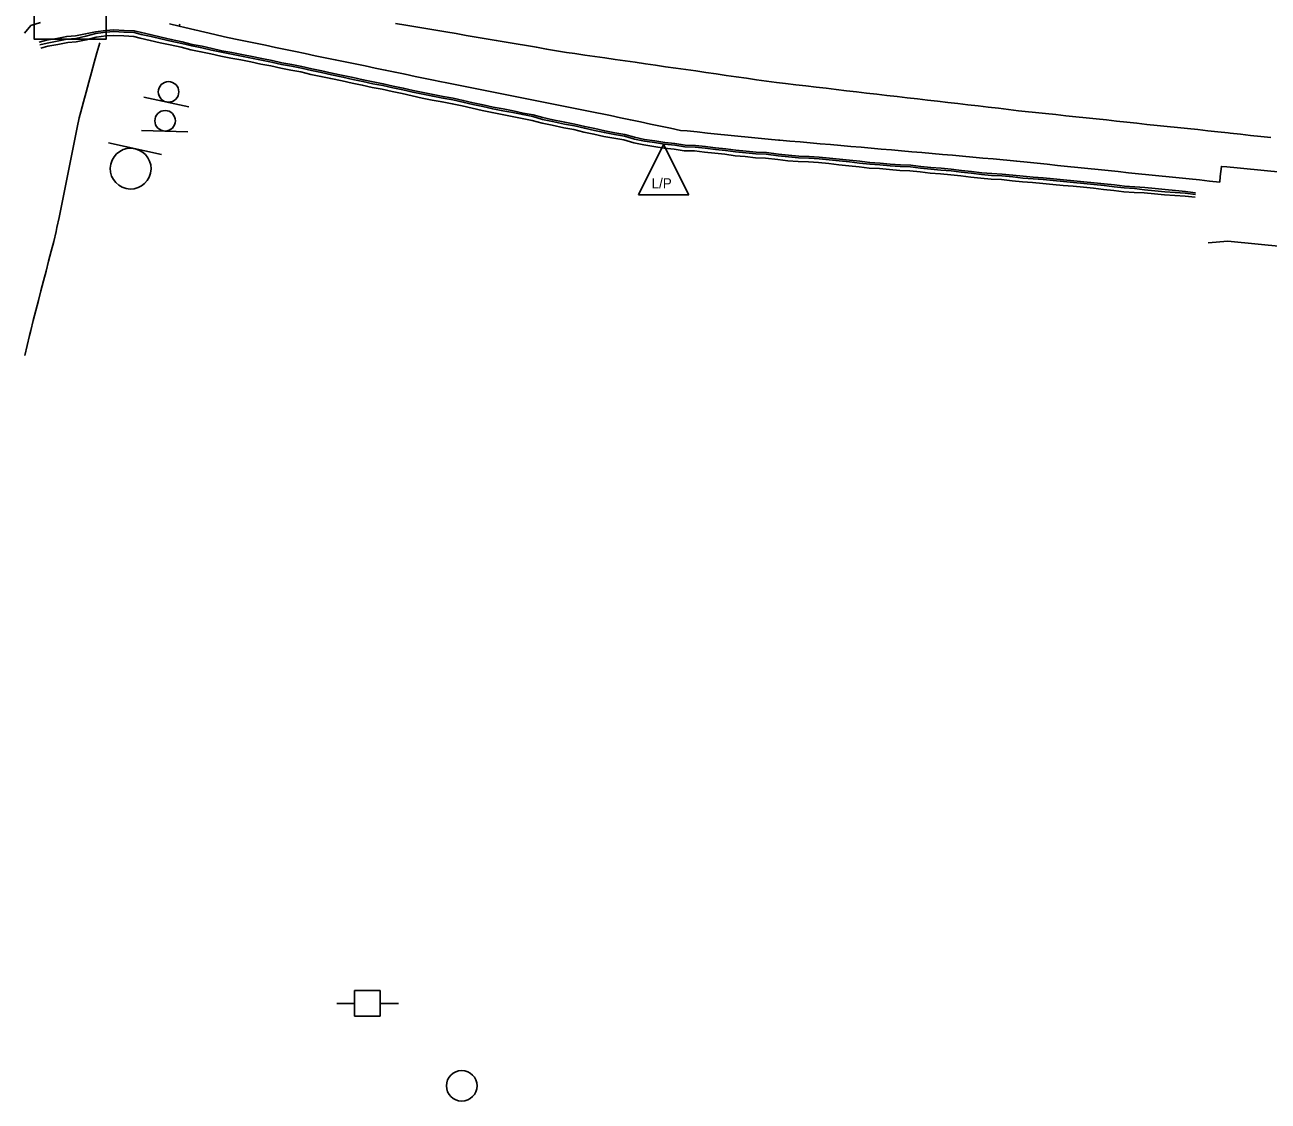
# Model space of a CAD drawing. Extents: x 1901471 to 1963503, y 756461 to 799997.
# Drawn here: x 1929875.9 to 1929997.8, y 773446.2 to 773551.6 of the extents above; entities that cross this region are included whole.
import ezdxf

# ---------------------------------------------------------------- set-up
doc = ezdxf.new("R2010")
doc.units = 0
for name, color, linetype in [('Default', 7, 'Continuous'), ('RD_EX_Bldg', 7, 'Continuous'), ('RD_EX_BldgApp', 7, 'Continuous'), ('RD_EX_Conc', 7, 'Continuous'), ('RD_EX_GuardRail', 7, 'Continuous'), ('RD_EX_Misc', 7, 'Continuous'), ('RD_EX_Road', 7, 'Continuous'), ('RD_EX_UT', 7, 'Continuous'), ('RD_HC_Survey', 7, 'Continuous')]:
    doc.layers.add(name, color=color, linetype=linetype)

# ---------------------------------------------------------------- blocks, each defined once
blk = doc.blocks.new('PP')
at = {"layer": 'RD_EX_UT'}
for p, q in [((2.49, 2.51), (-2.51, 2.51)), ((-2.51, 2.51), (-2.51, -2.49)), ((2.49, -2.49), (2.49, 2.51)), ((-5.94, -0.05), (-2.47, -0.05)), ((2.42, -0.05), (6.06, -0.05)), ((-2.51, -2.49), (2.49, -2.49))]:
    blk.add_line(p, q, dxfattribs=at)
blk = doc.blocks.new('POST')
at = {"layer": 'Default'}
for start, end in [(90, 270), (270, 90)]:
    blk.add_arc((0, 0), 0.127, start, end, dxfattribs=at)
blk = doc.blocks.new('LP')
at = {"layer": 'RD_EX_UT'}
for p, q in [((-5, -3.72), (0, 6.28)), ((0, 6.28), (5, -3.72)), ((-5, -3.72), (5, -3.72))]:
    blk.add_line(p, q, dxfattribs=at)
blk.add_text('L/P', height=2, dxfattribs=at).set_placement((-2.4, -2.44))
blk = doc.blocks.new('SIGN2')
at = {"layer": 'Default'}
blk.add_lwpolyline([(-0.127, 0.1692), (-0.127, -0.1692)], dxfattribs=at)
for start, end in [(0, 180), (180, 0)]:
    blk.add_arc((0, 0), 0.127, start, end, dxfattribs=at)
blk = doc.blocks.new('SIGN')
at = {"layer": 'RD_EX_BldgApp'}
blk.add_line((-4.52, -2.02), (4.48, -2.02), dxfattribs=at)
blk.add_circle((0, 0), 2, dxfattribs=at)

msp = doc.modelspace()

# ---------------------------------------------------------------- linework, layer by layer
at = {"layer": 'RD_EX_Conc'}
for points in [[(1929990.7, 773535.2), (1929989.71, 773535.32), (1929988.71, 773535.42), (1929987.72, 773535.53), (1929986.72, 773535.62), (1929985.73, 773535.72), (1929984.73, 773535.77), (1929983.73, 773535.84), (1929982.74, 773535.96), (1929981.74, 773536.06), (1929980.75, 773536.17), (1929979.75, 773536.27), (1929978.76, 773536.38), (1929977.76, 773536.46), (1929976.77, 773536.56), (1929975.77, 773536.65), (1929974.77, 773536.73), (1929973.78, 773536.81), (1929972.78, 773536.91), (1929971.73, 773537.02), (1929970.72, 773537.07), (1929969.73, 773537.15), (1929968.73, 773537.27), (1929967.74, 773537.39), (1929966.75, 773537.5), (1929965.75, 773537.59), (1929964.75, 773537.66), (1929963.76, 773537.78), (1929962.77, 773537.89), (1929961.76, 773537.92), (1929960.77, 773538.01), (1929959.77, 773538.1), (1929958.77, 773538.16), (1929957.78, 773538.28), (1929956.78, 773538.39), (1929955.79, 773538.48), (1929954.8, 773538.6), (1929953.8, 773538.69), (1929952.8, 773538.76), (1929951.8, 773538.79), (1929950.8, 773538.88), (1929949.81, 773538.99), (1929948.63, 773539.13), (1929947.62, 773539.17), (1929946.63, 773539.28), (1929945.63, 773539.36), (1929944.64, 773539.51), (1929943.64, 773539.6), (1929942.65, 773539.72), (1929941.66, 773539.82), (1929940.65, 773539.86), (1929939.66, 773540.01), (1929938.67, 773540.12), (1929937.68, 773540.27), (1929936.69, 773540.43), (1929935.71, 773540.63), (1929934.74, 773540.92), (1929933.75, 773541.07), (1929932.77, 773541.26), (1929931.79, 773541.48), (1929930.81, 773541.68), (1929929.83, 773541.92), (1929928.85, 773542.1), (1929927.7, 773542.35), (1929926.72, 773542.56), (1929926.72, 773542.56), (1929925.75, 773542.82), (1929924.77, 773543.01), (1929923.79, 773543.22), (1929922.81, 773543.41), (1929921.83, 773543.59), (1929920.85, 773543.8), (1929919.87, 773544.02), (1929918.9, 773544.25), (1929917.92, 773544.45), (1929916.93, 773544.63), (1929915.95, 773544.81), (1929914.97, 773545.02), (1929913.99, 773545.22), (1929913.02, 773545.45), (1929912.04, 773545.65), (1929911.06, 773545.88), (1929910.07, 773546.05), (1929909.1, 773546.27), (1929908.12, 773546.48), (1929907.14, 773546.69), (1929906.03, 773546.93), (1929905.05, 773547.13), (1929904.07, 773547.33), (1929903.1, 773547.56), (1929902.11, 773547.75), (1929901.13, 773547.94), (1929900.16, 773548.16), (1929899.17, 773548.35), (1929898.2, 773548.55), (1929897.21, 773548.74), (1929896.23, 773548.93), (1929895.25, 773549.12), (1929894.28, 773549.34), (1929893.3, 773549.55), (1929892.32, 773549.74), (1929891.35, 773549.99), (1929890.29, 773550.22), (1929889.31, 773550.43), (1929888.34, 773550.66), (1929887.36, 773550.89), (1929886.66, 773551.07), (1929885.66, 773551.11), (1929884.66, 773551.16), (1929883.86, 773551.11), (1929882.87, 773550.98), (1929881.88, 773550.76), (1929880.89, 773550.59), (1929880.04, 773550.51), (1929879.06, 773550.3), (1929878.07, 773550.14), (1929877.33, 773549.94)], [(1929990.68, 773535.03), (1929989.69, 773535.15), (1929988.69, 773535.23), (1929987.69, 773535.29), (1929986.7, 773535.38), (1929985.7, 773535.49), (1929984.71, 773535.61), (1929983.71, 773535.67), (1929982.72, 773535.79), (1929981.72, 773535.9), (1929980.73, 773536), (1929979.73, 773536.11), (1929978.74, 773536.21), (1929977.74, 773536.29), (1929976.75, 773536.4), (1929975.75, 773536.49), (1929974.76, 773536.56), (1929973.76, 773536.64), (1929972.77, 773536.75), (1929971.71, 773536.86), (1929970.7, 773536.9), (1929969.71, 773536.99), (1929968.71, 773537.1), (1929967.72, 773537.22), (1929966.73, 773537.33), (1929965.73, 773537.42), (1929964.73, 773537.5), (1929963.74, 773537.61), (1929962.75, 773537.73), (1929961.74, 773537.76), (1929960.75, 773537.85), (1929959.75, 773537.93), (1929958.75, 773538), (1929957.76, 773538.11), (1929956.77, 773538.23), (1929955.77, 773538.32), (1929954.78, 773538.43), (1929953.78, 773538.52), (1929952.78, 773538.59), (1929951.78, 773538.62), (1929950.78, 773538.71), (1929949.79, 773538.83), (1929948.6, 773538.97), (1929947.6, 773539), (1929946.61, 773539.12), (1929945.61, 773539.2), (1929944.62, 773539.34), (1929943.62, 773539.44), (1929942.63, 773539.55), (1929941.63, 773539.66), (1929940.63, 773539.69), (1929939.64, 773539.85), (1929938.64, 773539.95), (1929937.66, 773540.11), (1929936.67, 773540.26), (1929935.69, 773540.46), (1929934.72, 773540.75), (1929933.73, 773540.91), (1929932.75, 773541.1), (1929931.77, 773541.31), (1929930.79, 773541.51), (1929929.81, 773541.75), (1929928.83, 773541.93), (1929927.67, 773542.19), (1929926.69, 773542.39), (1929926.69, 773542.39), (1929925.72, 773542.66), (1929924.74, 773542.85), (1929923.76, 773543.05), (1929922.78, 773543.24), (1929921.8, 773543.42), (1929920.82, 773543.64), (1929919.84, 773543.86), (1929918.87, 773544.08), (1929917.89, 773544.29), (1929916.91, 773544.47), (1929915.92, 773544.65), (1929914.94, 773544.85), (1929913.96, 773545.05), (1929912.99, 773545.28), (1929912.01, 773545.49), (1929911.03, 773545.71), (1929910.05, 773545.88), (1929909.07, 773546.11), (1929908.09, 773546.31), (1929907.11, 773546.53), (1929906, 773546.76), (1929905.02, 773546.97), (1929904.04, 773547.17), (1929903.06, 773547.39), (1929902.08, 773547.59), (1929901.1, 773547.78), (1929900.12, 773547.99), (1929899.14, 773548.18), (1929898.16, 773548.38), (1929897.18, 773548.58), (1929896.2, 773548.77), (1929895.22, 773548.96), (1929894.24, 773549.17), (1929893.27, 773549.39), (1929892.29, 773549.58), (1929891.32, 773549.83), (1929890.25, 773550.06), (1929889.27, 773550.27), (1929888.3, 773550.5), (1929887.33, 773550.72), (1929886.65, 773550.9), (1929885.65, 773550.94), (1929884.65, 773550.99), (1929883.87, 773550.95), (1929882.88, 773550.81), (1929881.9, 773550.53), (1929880.92, 773550.32), (1929880.08, 773550.24), (1929879.1, 773550.04), (1929878.12, 773549.87), (1929877.4, 773549.68)], [(1929883.27, 773549.88), (1929883, 773548.91), (1929882.74, 773547.95), (1929882.48, 773546.98), (1929882.21, 773546.02), (1929881.95, 773545.05), (1929881.69, 773544.09), (1929881.43, 773543.13), (1929881.27, 773542.55), (1929881.07, 773541.58), (1929880.87, 773540.6), (1929880.67, 773539.62), (1929880.48, 773538.64), (1929880.28, 773537.66), (1929880.08, 773536.68), (1929879.88, 773535.7), (1929879.68, 773534.72), (1929879.48, 773533.74), (1929879.28, 773532.76), (1929879.08, 773531.78), (1929879.01, 773531.39), (1929878.76, 773530.43), (1929878.51, 773529.46), (1929878.26, 773528.49), (1929878.01, 773527.52), (1929877.76, 773526.55), (1929877.51, 773525.58), (1929877.26, 773524.62), (1929877.01, 773523.65), (1929876.76, 773522.68), (1929876.51, 773521.71), (1929876.38, 773521.19), (1929876.15, 773520.22), (1929875.93, 773519.24)], [(1929990.65, 773534.75), (1929989.66, 773534.87), (1929988.66, 773534.92), (1929987.66, 773534.99), (1929986.66, 773535.08), (1929985.67, 773535.18), (1929984.67, 773535.23), (1929983.67, 773535.3), (1929982.68, 773535.42), (1929981.68, 773535.52), (1929980.69, 773535.63), (1929979.7, 773535.73), (1929978.7, 773535.84), (1929977.7, 773535.92), (1929976.71, 773536.02), (1929975.71, 773536.11), (1929974.72, 773536.19), (1929973.72, 773536.27), (1929972.73, 773536.37), (1929971.66, 773536.48), (1929970.66, 773536.53), (1929969.66, 773536.62), (1929968.67, 773536.73), (1929967.68, 773536.85), (1929966.69, 773536.96), (1929965.69, 773537.05), (1929964.69, 773537.12), (1929963.7, 773537.24), (1929962.7, 773537.35), (1929961.7, 773537.38), (1929960.7, 773537.47), (1929959.71, 773537.56), (1929958.71, 773537.62), (1929957.72, 773537.74), (1929956.72, 773537.85), (1929955.73, 773537.94), (1929954.73, 773538.06), (1929953.74, 773538.15), (1929952.74, 773538.22), (1929951.73, 773538.25), (1929950.74, 773538.34), (1929949.75, 773538.45), (1929948.55, 773538.59), (1929947.55, 773538.63), (1929946.55, 773538.75), (1929945.55, 773538.83), (1929944.56, 773538.97), (1929943.57, 773539.06), (1929942.57, 773539.18), (1929941.58, 773539.29), (1929940.57, 773539.32), (1929939.59, 773539.47), (1929938.59, 773539.58), (1929937.6, 773539.73), (1929936.61, 773539.89), (1929935.63, 773540.09), (1929934.66, 773540.38), (1929933.68, 773540.53), (1929932.69, 773540.72), (1929931.71, 773540.94), (1929930.73, 773541.14), (1929929.76, 773541.38), (1929928.77, 773541.56), (1929927.61, 773541.82), (1929926.63, 773542.02), (1929926.63, 773542.02), (1929925.66, 773542.29), (1929924.68, 773542.48), (1929923.7, 773542.68), (1929922.72, 773542.87), (1929921.74, 773543.05), (1929920.76, 773543.27), (1929919.78, 773543.49), (1929918.81, 773543.71), (1929917.83, 773543.92), (1929916.84, 773544.1), (1929915.86, 773544.28), (1929914.88, 773544.48), (1929913.9, 773544.68), (1929912.92, 773544.91), (1929911.95, 773545.11), (1929910.97, 773545.34), (1929909.98, 773545.51), (1929909.01, 773545.74), (1929908.03, 773545.94), (1929907.05, 773546.16), (1929905.92, 773546.39), (1929904.95, 773546.6), (1929903.97, 773546.8), (1929902.99, 773547.03), (1929902.01, 773547.22), (1929901.03, 773547.41), (1929900.05, 773547.62), (1929899.07, 773547.81), (1929898.09, 773548.02), (1929897.11, 773548.21), (1929896.13, 773548.4), (1929895.15, 773548.59), (1929894.17, 773548.8), (1929893.19, 773549.02), (1929892.21, 773549.21), (1929891.24, 773549.46), (1929890.17, 773549.69), (1929889.19, 773549.9), (1929888.22, 773550.13), (1929887.24, 773550.36), (1929886.63, 773550.52), (1929885.63, 773550.57), (1929884.63, 773550.61), (1929883.91, 773550.57), (1929882.91, 773550.44), (1929881.93, 773550.19), (1929880.95, 773549.99), (1929880.14, 773549.91), (1929879.16, 773549.71), (1929878.17, 773549.55), (1929877.5, 773549.36)]]:
    msp.add_lwpolyline(points, dxfattribs=at)
at = {"layer": 'RD_EX_GuardRail'}
msp.add_lwpolyline([(1929991.92, 773530.29), (1929993.85, 773530.45), (1930031.9, 773526.68), (1930080.41, 773522.5), (1930119.91, 773519.04), (1930150.76, 773516.78), (1930175.72, 773515.27), (1930196.84, 773514.08), (1930214.09, 773513.75), (1930233.91, 773513.35), (1930255.53, 773513.17), (1930273.61, 773513.43), (1930293.85, 773513.97), (1930313.31, 773514.69), (1930331.8, 773515.65), (1930351.03, 773516.73), (1930366.68, 773517.69), (1930384.16, 773519.3), (1930405.13, 773521.27), (1930425.59, 773523.29), (1930444.52, 773525.2), (1930457.44, 773526.71)], dxfattribs=at)
at = {"layer": 'RD_EX_Road'}
for points in [[(1929877.48, 773551.88), (1929876.53, 773551.6), (1929875.89, 773550.83)], [(1929891.13, 773551.73), (1929891.07, 773551.52), (1929890.1, 773551.75)], [(1929998.75, 773537.25), (1929997.75, 773537.35), (1929996.76, 773537.44), (1929995.76, 773537.53), (1929994.77, 773537.63), (1929993.77, 773537.72), (1929993.23, 773537.77), (1929993.12, 773536.78), (1929993.07, 773536.24), (1929992.07, 773536.34), (1929991.08, 773536.45), (1929990.08, 773536.55), (1929989.09, 773536.65), (1929988.09, 773536.75), (1929987.1, 773536.86), (1929986.1, 773536.96), (1929985.11, 773537.06), (1929984.12, 773537.16), (1929983.12, 773537.27), (1929982.13, 773537.37), (1929981.13, 773537.47), (1929980.14, 773537.58), (1929979.14, 773537.68), (1929978.15, 773537.78), (1929977.15, 773537.88), (1929976.16, 773537.99), (1929975.16, 773538.09), (1929974.17, 773538.19), (1929973.17, 773538.29), (1929973.17, 773538.29), (1929972.18, 773538.4), (1929971.84, 773538.43), (1929970.85, 773538.52), (1929969.85, 773538.6), (1929968.85, 773538.69), (1929967.86, 773538.78), (1929966.86, 773538.87), (1929965.87, 773538.95), (1929964.87, 773539.04), (1929963.87, 773539.13), (1929962.88, 773539.21), (1929961.88, 773539.3), (1929960.89, 773539.39), (1929959.89, 773539.48), (1929958.89, 773539.56), (1929957.9, 773539.65), (1929956.9, 773539.74), (1929955.91, 773539.82), (1929954.91, 773539.91), (1929953.91, 773540), (1929952.92, 773540.09), (1929951.92, 773540.17), (1929950.93, 773540.26), (1929949.93, 773540.35), (1929949.81, 773540.36), (1929948.81, 773540.46), (1929947.82, 773540.55), (1929946.82, 773540.65), (1929945.83, 773540.75), (1929944.83, 773540.85), (1929943.84, 773540.95), (1929942.84, 773541.05), (1929941.85, 773541.15), (1929940.85, 773541.25), (1929940.19, 773541.31), (1929939.22, 773541.52), (1929938.24, 773541.73), (1929937.26, 773541.93), (1929936.28, 773542.14), (1929935.3, 773542.34), (1929934.32, 773542.55), (1929933.34, 773542.76), (1929932.37, 773542.96), (1929932.15, 773543.01), (1929931.17, 773543.2), (1929930.19, 773543.4), (1929929.21, 773543.59), (1929928.23, 773543.79), (1929927.25, 773543.98), (1929926.27, 773544.18), (1929925.29, 773544.38), (1929924.31, 773544.57), (1929923.33, 773544.77), (1929922.35, 773544.96), (1929921.37, 773545.16), (1929920.39, 773545.35), (1929919.41, 773545.55), (1929918.43, 773545.74), (1929917.45, 773545.94), (1929916.46, 773546.13), (1929916.15, 773546.2), (1929915.17, 773546.4), (1929914.19, 773546.6), (1929913.21, 773546.81), (1929913.21, 773546.81), (1929912.23, 773547.01), (1929911.26, 773547.21), (1929910.28, 773547.41), (1929909.3, 773547.62), (1929908.32, 773547.82), (1929907.34, 773548.02), (1929906.36, 773548.23), (1929905.38, 773548.43), (1929904.4, 773548.63), (1929903.42, 773548.83), (1929902.45, 773549.04), (1929901.47, 773549.24), (1929900.49, 773549.44), (1929899.51, 773549.65), (1929898.53, 773549.85), (1929897.55, 773550.05), (1929896.57, 773550.25), (1929895.51, 773550.47), (1929894.54, 773550.7), (1929893.57, 773550.93), (1929892.59, 773551.16), (1929891.62, 773551.39), (1929891.07, 773551.52)], [(1929998.07, 773540.61), (1929997.08, 773540.72), (1929996.08, 773540.82), (1929995.09, 773540.93), (1929994.1, 773541.04), (1929993.88, 773541.06), (1929992.88, 773541.17), (1929991.89, 773541.27), (1929990.9, 773541.38), (1929989.9, 773541.48), (1929988.91, 773541.59), (1929987.91, 773541.69), (1929986.92, 773541.8), (1929985.92, 773541.9), (1929984.93, 773542.01), (1929983.94, 773542.11), (1929982.94, 773542.22), (1929981.95, 773542.33), (1929980.95, 773542.43), (1929979.96, 773542.54), (1929978.96, 773542.64), (1929977.97, 773542.75), (1929976.98, 773542.85), (1929975.98, 773542.96), (1929974.99, 773543.06), (1929973.99, 773543.17), (1929973.35, 773543.24), (1929972.36, 773543.35), (1929971.36, 773543.47), (1929970.37, 773543.58), (1929969.38, 773543.7), (1929968.38, 773543.81), (1929967.39, 773543.93), (1929966.4, 773544.04), (1929965.4, 773544.16), (1929964.41, 773544.27), (1929963.42, 773544.39), (1929962.42, 773544.5), (1929961.43, 773544.62), (1929960.44, 773544.73), (1929959.45, 773544.85), (1929958.45, 773544.96), (1929957.46, 773545.08), (1929956.47, 773545.2), (1929955.47, 773545.31), (1929954.48, 773545.43), (1929953.49, 773545.54), (1929952.49, 773545.66), (1929951.5, 773545.77), (1929950.51, 773545.89), (1929949.63, 773545.99), (1929948.64, 773546.13), (1929947.65, 773546.27), (1929946.66, 773546.42), (1929945.67, 773546.56), (1929944.68, 773546.7), (1929943.69, 773546.84), (1929942.7, 773546.98), (1929941.71, 773547.13), (1929940.72, 773547.27), (1929939.73, 773547.41), (1929938.74, 773547.55), (1929937.75, 773547.69), (1929936.76, 773547.84), (1929935.77, 773547.98), (1929934.78, 773548.12), (1929933.79, 773548.26), (1929932.8, 773548.41), (1929931.81, 773548.55), (1929930.82, 773548.69), (1929929.83, 773548.83), (1929929.04, 773548.94), (1929928.05, 773549.11), (1929927.07, 773549.28), (1929926.08, 773549.45), (1929925.1, 773549.62), (1929924.11, 773549.78), (1929923.12, 773549.95), (1929922.14, 773550.12), (1929921.15, 773550.29), (1929920.17, 773550.45), (1929919.18, 773550.62), (1929918.2, 773550.79), (1929917.21, 773550.96), (1929916.23, 773551.12), (1929915.24, 773551.29), (1929914.25, 773551.46), (1929913.27, 773551.63), (1929912.28, 773551.79)]]:
    msp.add_lwpolyline(points, dxfattribs=at)
at = {"layer": 'RD_HC_Survey'}
msp.add_lwpolyline([(1929883.91, 773557.33), (1929876.84, 773557.33), (1929876.84, 773550.26), (1929883.91, 773550.26)], close=True, dxfattribs=at)

# ---------------------------------------------------------------- block references
at = {"layer": 'Default', "xscale": 0.5039370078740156, "yscale": 0.5039370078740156}
msp.add_blockref('PP', (1929909.52, 773455.75), dxfattribs=at)
at = {"layer": 'RD_EX_Bldg'}
for name, p, xscale, yscale, rotation in [('SIGN', (1929890.02, 773545.08), 0.5039370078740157, 0.5039370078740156, -12.018982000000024), ('SIGN', (1929889.68, 773542.25), 0.5039370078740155, 0.5039370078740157, -1.8083290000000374), ('SIGN2', (1929886.3, 773537.56), 15.748031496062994, 15.74803149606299, -102.62143000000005)]:
    msp.add_blockref(name, p, dxfattribs=dict(at, xscale=xscale, yscale=yscale, rotation=rotation))
at = {"layer": 'RD_EX_Misc', "xscale": 11.811023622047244, "yscale": 11.811023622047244}
msp.add_blockref('POST', (1929918.76, 773447.67), dxfattribs=at)
at = {"layer": 'RD_EX_UT', "xscale": 0.4921259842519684, "yscale": 0.4921259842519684}
msp.add_blockref('LP', (1929938.55, 773536.83), dxfattribs=at)

doc.saveas('drawing.dxf')
